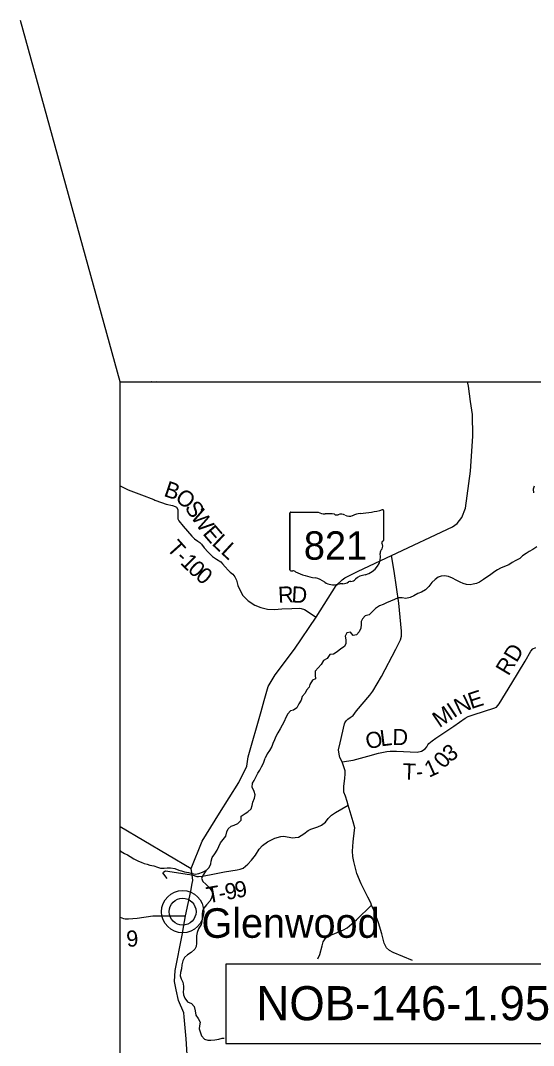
# Model space of a CAD drawing. Extents: x -22 to 431, y -18 to 160.
# Drawn here: x -9.07 to -7.263, y 18.598 to 22.207 of the extents above; entities that cross this region are included whole.
import ezdxf

# ---------------------------------------------------------------- set-up
doc = ezdxf.new("R2010")
doc.units = 0
for name, color, linetype in [('GM_X_Adjacent_County', 7, 'Continuous'), ('GM_X_Adjacent_County_Text', 7, 'Continuous'), ('GM_X_Airport_Location_Class_2', 7, 'Continuous'), ('GM_X_City_Street_Text', 7, 'Continuous'), ('GM_X_County_Road', 7, 'Continuous'), ('GM_X_Minor_Lake', 7, 'Continuous'), ('GM_X_Minor_River', 7, 'Continuous'), ('GM_X_Minor_River_Text', 7, 'Continuous'), ('GM_X_Rail_Line', 7, 'Continuous'), ('GM_X_Section', 7, 'Continuous'), ('GM_X_Township_Road', 7, 'Continuous')]:
    doc.layers.add(name, color=color, linetype=linetype)

msp = doc.modelspace()

# ---------------------------------------------------------------- linework, layer by layer
at = {"layer": 'GM_X_Adjacent_County_Text'}
for points in [[(-7.8329, 19.0923), (-7.8352, 19.1006), (-7.8464, 19.1206), (-7.8698, 19.1667), (-7.8852, 19.2041), (-7.8957, 19.2461), (-7.8992, 19.2636), (-7.9009, 19.2825), (-7.8981, 19.3148), (-7.8927, 19.3558), (-7.8924, 19.3641), (-7.8974, 19.3857), (-7.9156, 19.4443), (-7.9191, 19.4576), (-7.9253, 19.4754), (-7.9307, 19.4897), (-7.9312, 19.5003), (-7.9309, 19.5113), (-7.9277, 19.5379), (-7.9259, 19.5542), (-7.9267, 19.5648), (-7.9291, 19.5758), (-7.9368, 19.597), (-7.9448, 19.6117), (-7.9471, 19.6233), (-7.9492, 19.6385), (-7.9433, 19.6635), (-7.929, 19.7305), (-7.9275, 19.7346), (-7.9232, 19.741), (-7.9164, 19.7474), (-7.908, 19.7534), (-7.8985, 19.7605), (-7.8858, 19.7767), (-7.8395, 19.832), (-7.8284, 19.8455), (-7.7977, 19.8971), (-7.7472, 19.9933), (-7.731, 20.0265), (-7.7274, 20.039), (-7.7273, 20.0564), (-7.7376, 20.1551), (-7.7531, 20.2679), (-7.7632, 20.3235)], [(-8.023, 18.9036), (-8.0157, 18.9186), (-8.0068, 18.949), (-8.0035, 18.9631), (-7.9964, 18.9738), (-7.9855, 18.9826), (-7.9628, 18.9919), (-7.9319, 19.005), (-7.9194, 19.0119), (-7.8863, 19.0399), (-7.8329, 19.0923)], [(-7.6886, 18.8967), (-7.7575, 18.9256), (-7.7701, 18.9327), (-7.7811, 18.9417), (-7.7892, 18.9587), (-7.7974, 18.9913), (-7.809, 19.0303), (-7.8252, 19.0741), (-7.8329, 19.0923)]]:
    msp.add_lwpolyline(points, dxfattribs=at)
at = {"layer": 'GM_X_Airport_Location_Class_2'}
for p, q in [((-8.1206, 20.4729), (-8.1206, 20.2728)), ((-8.1206, 20.2728), (-8.1206, 20.4729)), ((-8.1206, 20.2728), (-8.1206, 20.4729)), ((-8.1173, 20.4763), (-8.0208, 20.4763)), ((-7.791, 20.4813), (-7.791, 20.3766)), ((-7.791, 20.3766), (-7.791, 20.3766))]:
    msp.add_line(p, q, dxfattribs=at)
for centre, major_axis, start_param, end_param in [((-8.1168, 20.4733), (0.00382, 0), 1.712693, 3.28349), ((-7.9978, 20.4996), (0.037, 0), 4.042523, 4.731795), ((-7.9855, 20.364), (0.133, 0), 1.404758, 1.657858), ((-7.9554, 20.4744), (0.0107, 0), 3.836095, 5.185415), ((-7.9397, 20.4512), (0.0222, 0), 0.950623, 2.079405), ((-7.911, 20.483), (0.0267, 0), 4.081561, 5.145723), ((-7.8638, 20.4152), (0.0703, 0), 1.699011, 2.107814), ((-7.9084, 20.7492), (0.3495, 0), 4.814394, 5.042369), ((-7.7947, 20.4817), (0.00367, 0), 6.141152, 7.989035), ((-7.7918, 20.3689), (0.00568, 0), 1.883978, 3.671073), ((-7.828, 20.3557), (0.0341, 0), 5.934695, 6.695948), ((-7.7949, 20.3762), (0.00393, 0), 5.05454, 6.418171), ((-7.8888, 20.3195), (0.0874, 0), 5.101752, 6.440018), ((-7.7778, 20.3328), (0.0248, 0), 2.387724, 3.262537), ((-8.1168, 20.2723), (0.00385, 0), 3.00124, 4.508301), ((-8.1162, 20.2928), (0.0294, 0), 4.665946, 4.897461), ((-8.1102, 20.2612), (0.0106, 0), 0.519207, 1.627899), ((-7.9763, 20.441), (0.2524, 0), 4.195997, 4.488961), ((-7.852, 20.2166), (0.0479, 0), 1.647645, 2.488434), ((-8.0516, 20.1829), (0.079, 0), 0.823519, 1.323587), ((-7.9662, 20.2602), (0.0501, 0), 4.026481, 4.996735), ((-7.9372, 20.191), (0.0412, 0), 1.495662, 1.94098), ((-7.9336, 20.2452), (0.0267, 0), 4.691044, 5.507374), ((-7.9094, 20.2259), (0.00752, 0), 1.147584, 2.315152), ((-7.9126, 20.2534), (0.0282, 0), 4.937069, 5.64225)]:
    msp.add_ellipse(centre, major_axis=major_axis, ratio=0.8, start_param=start_param, end_param=end_param, dxfattribs=at)
at = {"layer": 'GM_X_County_Road'}
msp.add_lwpolyline([(-8.7192, 20.5685), (-8.69, 20.5544), (-8.6433, 20.5365), (-8.6007, 20.5201), (-8.5966, 20.5185)], dxfattribs=at)
at = {"layer": 'GM_X_Minor_Lake'}
msp.add_line((-8.7192, 20.9345), (-9.0698, 22.2071), dxfattribs=at)
msp.add_lwpolyline([(-8.346, 18.6046), (-7.096, 18.6046), (-7.096, 18.8846), (-8.346, 18.8846)], close=True, dxfattribs=at)
at = {"layer": 'GM_X_Minor_River'}
for points in [[(-8.5891, 20.9345), (-8.593, 20.9338), (-8.6074, 20.9342), (-8.6078, 20.9345)], [(-7.26, 20.5678), (-7.2635, 20.5568), (-7.2623, 20.5443)], [(-7.2514, 20.3537), (-7.2646, 20.3446), (-7.2782, 20.3374), (-7.2881, 20.3306), (-7.301, 20.3219), (-7.3108, 20.3132), (-7.3248, 20.3052), (-7.3384, 20.2981), (-7.3502, 20.2909), (-7.3649, 20.2841), (-7.3789, 20.2784), (-7.3892, 20.2731), (-7.399, 20.2667), (-7.413, 20.2561), (-7.4391, 20.2387), (-7.4532, 20.2292), (-7.4641, 20.2247), (-7.4747, 20.222), (-7.4853, 20.2205), (-7.4982, 20.2209), (-7.5103, 20.2244), (-7.5212, 20.2297), (-7.5348, 20.2369), (-7.548, 20.2434), (-7.5624, 20.2491), (-7.576, 20.2521), (-7.5877, 20.2506), (-7.5991, 20.2468), (-7.6093, 20.2389), (-7.6207, 20.2279), (-7.6309, 20.2147), (-7.6434, 20.2026), (-7.6567, 20.1938), (-7.6699, 20.1897), (-7.6847, 20.1814), (-7.6975, 20.1749), (-7.7123, 20.1723), (-7.7255, 20.1746), (-7.7395, 20.1746), (-7.7524, 20.1686), (-7.766, 20.1621), (-7.78, 20.1569), (-7.7921, 20.1512), (-7.8054, 20.1455), (-7.819, 20.1372), (-7.83, 20.1258), (-7.8421, 20.1149), (-7.8553, 20.1107), (-7.8656, 20.1005), (-7.8694, 20.091), (-7.8701, 20.0808), (-7.8713, 20.0671), (-7.8766, 20.055), (-7.8857, 20.044), (-7.8982, 20.0421), (-7.9076, 20.0539), (-7.9201, 20.0509), (-7.9262, 20.0395), (-7.9243, 20.0266), (-7.9236, 20.0137), (-7.9281, 20.0028), (-7.9414, 19.9948), (-7.9547, 19.9846), (-7.9668, 19.9755)], [(-7.9668, 19.9755), (-7.9796, 19.9744), (-7.9899, 19.9611), (-8.0027, 19.9532), (-8.0111, 19.9396), (-8.0217, 19.9282), (-8.0315, 19.9157), (-8.0316, 19.9024), (-8.0312, 19.8895), (-8.0414, 19.8839), (-8.0509, 19.8695), (-8.0528, 19.86), (-8.0623, 19.849), (-8.0672, 19.8388), (-8.0775, 19.8274), (-8.0813, 19.8142), (-8.0892, 19.8009), (-8.0961, 19.7873), (-8.1086, 19.7782), (-8.1184, 19.7759), (-8.1286, 19.7661), (-8.1351, 19.7532), (-8.1408, 19.7388), (-8.1484, 19.7259), (-8.1548, 19.7134), (-8.1632, 19.6994), (-8.17, 19.6865), (-8.1749, 19.674), (-8.181, 19.6612), (-8.1848, 19.6513), (-8.1924, 19.6369), (-8.2004, 19.6244), (-8.2077, 19.6099)], [(-8.7192, 19.2841), (-8.7157, 19.2815), (-8.7032, 19.2743), (-8.6933, 19.2694), (-8.6835, 19.263), (-8.6702, 19.2551), (-8.6539, 19.2475), (-8.6444, 19.243), (-8.6338, 19.2389), (-8.6239, 19.2359), (-8.6141, 19.2333), (-8.5997, 19.2303), (-8.5868, 19.2254), (-8.5769, 19.2228), (-8.5633, 19.2228), (-8.5531, 19.2236), (-8.5413, 19.2237), (-8.5266, 19.2215), (-8.5126, 19.2158), (-8.5027, 19.2132), (-8.4917, 19.2098), (-8.4781, 19.2076), (-8.4648, 19.2031), (-8.4531, 19.2016), (-8.4417, 19.2032), (-8.4288, 19.2078), (-8.4145, 19.2154), (-8.4058, 19.2249), (-8.3994, 19.2378), (-8.3987, 19.2473), (-8.3946, 19.2602), (-8.3855, 19.2727), (-8.3772, 19.286), (-8.3716, 19.2986), (-8.3648, 19.3115), (-8.3557, 19.3233), (-8.3463, 19.3354), (-8.3429, 19.3498), (-8.3384, 19.3605), (-8.3282, 19.37), (-8.3173, 19.3738), (-8.304, 19.3795), (-8.2927, 19.3917), (-8.292, 19.4057), (-8.2788, 19.4149), (-8.2686, 19.4202), (-8.2569, 19.4309), (-8.2539, 19.443), (-8.2512, 19.4548), (-8.2452, 19.4688), (-8.2434, 19.481), (-8.2472, 19.4927), (-8.2541, 19.5075), (-8.2522, 19.5211), (-8.2466, 19.5314), (-8.2398, 19.545), (-8.2334, 19.5572), (-8.2273, 19.5671), (-8.221, 19.5796), (-8.2138, 19.5921), (-8.2077, 19.6099)], [(-8.4155, 19.2149), (-8.4254, 19.1998), (-8.4322, 19.1877), (-8.4276, 19.1752), (-8.4174, 19.1657), (-8.406, 19.1552), (-8.3961, 19.1416), (-8.393, 19.1291), (-8.3972, 19.1162), (-8.4032, 19.1067), (-8.4149, 19.0933), (-8.4243, 19.0812), (-8.4292, 19.0706), (-8.4299, 19.0603), (-8.4303, 19.0471), (-8.431, 19.0342), (-8.4336, 19.0235), (-8.443, 19.0091), (-8.4475, 18.9958), (-8.4498, 18.9837), (-8.4501, 18.9693), (-8.4497, 18.9587), (-8.4516, 18.9465), (-8.4557, 18.937), (-8.4685, 18.9252), (-8.4818, 18.9176), (-8.4923, 18.9081), (-8.4984, 18.8959), (-8.5013, 18.8819), (-8.5032, 18.8675), (-8.5062, 18.8546), (-8.5069, 18.8436), (-8.5042, 18.833), (-8.4981, 18.8209), (-8.4958, 18.8069), (-8.4962, 18.7966), (-8.4973, 18.7872), (-8.4961, 18.7769), (-8.4912, 18.7641), (-8.4816, 18.7512), (-8.468, 18.7456), (-8.4577, 18.7354), (-8.4547, 18.7202), (-8.4527, 18.7051), (-8.444, 18.6926), (-8.4364, 18.6797), (-8.439, 18.6672), (-8.4405, 18.657), (-8.4359, 18.6422), (-8.4317, 18.6316), (-8.4214, 18.6203), (-8.4097, 18.6173), (-8.3991, 18.6173), (-8.3851, 18.6181), (-8.3715, 18.6201), (-8.359, 18.6243), (-8.3527, 18.6243)]]:
    msp.add_lwpolyline(points, dxfattribs=at)
at = {"layer": 'GM_X_Minor_River_Text'}
for points in [[(-8.5966, 20.5185), (-8.5928, 20.517), (-8.557, 20.5046), (-8.5348, 20.499), (-8.525, 20.4959), (-8.5201, 20.4932), (-8.516, 20.4848), (-8.5155, 20.4609), (-8.5156, 20.4526), (-8.5115, 20.4454), (-8.497, 20.4266), (-8.4667, 20.3915), (-8.457, 20.3819), (-8.445, 20.3742), (-8.4382, 20.3696), (-8.4322, 20.3635), (-8.4229, 20.3505), (-8.4087, 20.3356), (-8.3933, 20.3199), (-8.3791, 20.3103), (-8.3644, 20.3006), (-8.3577, 20.2945), (-8.3483, 20.2838), (-8.3379, 20.2712), (-8.3311, 20.2643), (-8.3221, 20.257), (-8.3154, 20.2482), (-8.3095, 20.236), (-8.304, 20.2174), (-8.2948, 20.1972), (-8.287, 20.1824), (-8.2679, 20.1632), (-8.2442, 20.1482), (-8.2235, 20.1401), (-8.1994, 20.1349), (-8.1752, 20.1332), (-8.1491, 20.1352), (-8.1139, 20.1364), (-8.0882, 20.138), (-8.0807, 20.1372), (-8.069, 20.1329), (-8.0284, 20.1063)], [(-7.9368, 19.597), (-7.8982, 19.603), (-7.8466, 19.6167), (-7.8087, 19.6273), (-7.7799, 19.6335), (-7.7678, 19.6345), (-7.7451, 19.6347), (-7.673, 19.631), (-7.6574, 19.6346), (-7.6445, 19.6421), (-7.638, 19.6496), (-7.6353, 19.6564), (-7.6314, 19.6616), (-7.6196, 19.6702), (-7.6067, 19.68), (-7.5439, 19.7226), (-7.5032, 19.7503), (-7.4925, 19.7562), (-7.472, 19.7632), (-7.4019, 19.7853), (-7.3928, 19.7894), (-7.3836, 19.801), (-7.3393, 19.8742), (-7.2924, 19.9518), (-7.2717, 19.9869), (-7.2648, 19.9948), (-7.2545, 19.9992)], [(-8.4656, 19.1989), (-8.4481, 19.1936), (-8.4424, 19.1936), (-8.4288, 19.1945), (-8.3861, 19.2024), (-8.3509, 19.2095), (-8.307, 19.2163), (-8.2961, 19.2183), (-8.2851, 19.2229), (-8.2689, 19.236), (-8.2558, 19.2505), (-8.2423, 19.268), (-8.2292, 19.289), (-8.2179, 19.3023), (-8.1998, 19.3154), (-8.1742, 19.3285), (-8.1526, 19.3343), (-8.1428, 19.3352), (-8.1113, 19.3297), (-8.1019, 19.3302), (-8.0905, 19.3318), (-8.072, 19.343), (-8.0562, 19.3545), (-8.0472, 19.3602), (-8.037, 19.3633), (-8.023, 19.3684), (-8.0098, 19.3742), (-7.9955, 19.3845), (-7.9857, 19.3967), (-7.9801, 19.4036), (-7.9741, 19.4093), (-7.9605, 19.4178), (-7.9156, 19.4443)], [(-8.5526, 19.1858), (-8.5686, 19.2055), (-8.5653, 19.2096), (-8.5587, 19.2125), (-8.505, 19.2042), (-8.4833, 19.2013), (-8.4656, 19.1989)], [(-8.7192, 19.05), (-8.7075, 19.0455), (-8.7007, 19.0437), (-8.6893, 19.0434), (-8.6587, 19.0463), (-8.6035, 19.0547), (-8.5743, 19.0549), (-8.4881, 19.0548)]]:
    msp.add_lwpolyline(points, dxfattribs=at)
at = {"layer": 'GM_X_Rail_Line'}
msp.add_line((-8.7192, 19.3692), (-8.4691, 19.2214), dxfattribs=at)
for points in [[(-8.4691, 19.2214), (-8.43, 19.3173), (-8.3689, 19.4155), (-8.3006, 19.5237), (-8.2731, 19.5811), (-8.268, 19.6138), (-8.2226, 19.7745), (-8.2114, 19.8129), (-8.1971, 19.8619), (-8.1729, 19.9029), (-8.1046, 19.9939), (-8.0284, 20.1063), (-7.9574, 20.2175), (-7.9368, 20.2374), (-7.9272, 20.2449), (-7.8801, 20.2683), (-7.7632, 20.3235), (-7.5485, 20.4247), (-7.5319, 20.4359), (-7.5148, 20.457), (-7.5019, 20.4902), (-7.485, 20.6202), (-7.4764, 20.7438), (-7.4779, 20.8202), (-7.4841, 20.8653), (-7.4918, 20.9198), (-7.4949, 20.9345)], [(-8.4826, 18.5668), (-8.4862, 18.6218), (-8.4909, 18.6727), (-8.4929, 18.6989), (-8.4949, 18.7129), (-8.5129, 18.7565), (-8.5214, 18.794), (-8.5268, 18.8232), (-8.525, 18.862), (-8.5008, 18.9866), (-8.4923, 19.0345), (-8.4881, 19.0548), (-8.4703, 19.1413), (-8.4646, 19.1689), (-8.4625, 19.1789), (-8.4656, 19.1989), (-8.4691, 19.2214)]]:
    msp.add_lwpolyline(points, dxfattribs=at)
at = {"layer": 'GM_X_Section'}
for p, q in [((-8.7192, 20.9345), (-6.3875, 20.9345)), ((-8.7192, 14.1345), (-8.7192, 20.9345))]:
    msp.add_line(p, q, dxfattribs=at)
at = {"layer": 'GM_X_Township_Road'}
for radius in [0.0744, 0.0472]:
    msp.add_circle((-8.4987, 19.0692), radius, dxfattribs=at)

# ---------------------------------------------------------------- texts
at = {"layer": 'GM_X_Adjacent_County'}
msp.add_text('Glenwood', height=0.10417, rotation=0, dxfattribs=at).set_placement((-8.4323, 18.9771))
at = {"layer": 'GM_X_Airport_Location_Class_2'}
msp.add_text('821', height=0.1, dxfattribs=at).set_placement((-8.0718, 20.3085))
at = {"layer": 'GM_X_City_Street_Text'}
for s, height, rotation, p in [('B', 0.0568, 341.1824, (-8.568, 20.5335)), ('O', 0.0568, 319.652, (-8.5287, 20.5212)), ('S', 0.0568, 303.7981, (-8.4934, 20.492)), ('W', 0.0568, 304.1143, (-8.4719, 20.4598)), ('E', 0.0568, 310.8394, (-8.4305, 20.3995)), ('L', 0.0568, 316.7332, (-8.3983, 20.3628)), ('T', 0.0568, 311.7407, (-8.5574, 20.3467)), ('L', 0.0568, 317.2275, (-8.367, 20.3333)), ('-', 0.0568, 315.4272, (-8.5263, 20.3121)), ('1', 0.0568, 315.6579, (-8.5095, 20.2955)), ('0', 0.0568, 316.6269, (-8.4837, 20.2703)), ('0', 0.0568, 318.7464, (-8.4566, 20.2448)), ('R', 0.0568, 2.9207, (-8.1612, 20.1562)), ('D', 0.0568, 356.6686, (-8.1163, 20.1585)), ('RD', 0.05682, 58.8678, (-7.3509, 19.8966)), ('E', 0.0568, 18.0162, (-7.4824, 19.7821)), ('N', 0.0568, 25.4099, (-7.5258, 19.7614)), ('M', 0.0568, 33.9563, (-7.5944, 19.7151)), ('I', 0.0568, 33.6836, (-7.5433, 19.7495)), ('L', 0.0568, 7.1543, (-7.8001, 19.6511)), ('D', 0.0568, 358.5501, (-7.7602, 19.6563)), ('O', 0.0568, 13.5123, (-7.847, 19.6397)), ('3', 0.0568, 35.4282, (-7.5574, 19.5937)), ('1', 0.0568, 24.044, (-7.6312, 19.5404)), ('0', 0.0568, 48.1782, (-7.5783, 19.5699)), ('T', 0.0568, 357.4192, (-7.7249, 19.5353)), ('-', 0.0568, 4.0323, (-7.6753, 19.5335)), ('9', 0.0568, 10.2711, (-8.3444, 19.11)), ('9', 0.0568, 11.1034, (-8.3091, 19.1164)), ('T', 0.0568, 10.0196, (-8.4095, 19.0985)), ('-', 0.0568, 10.0564, (-8.3676, 19.1059)), ('9', 0.0568, 3.9219, (-8.6951, 18.9448))]:
    msp.add_text(s, height=height, rotation=rotation, dxfattribs=at).set_placement(p)
at = {"layer": 'GM_X_Section'}
msp.add_text('NOB-146-1.95', height=0.12, dxfattribs=at).set_placement((-8.2388, 18.6869))

doc.saveas('drawing.dxf')
